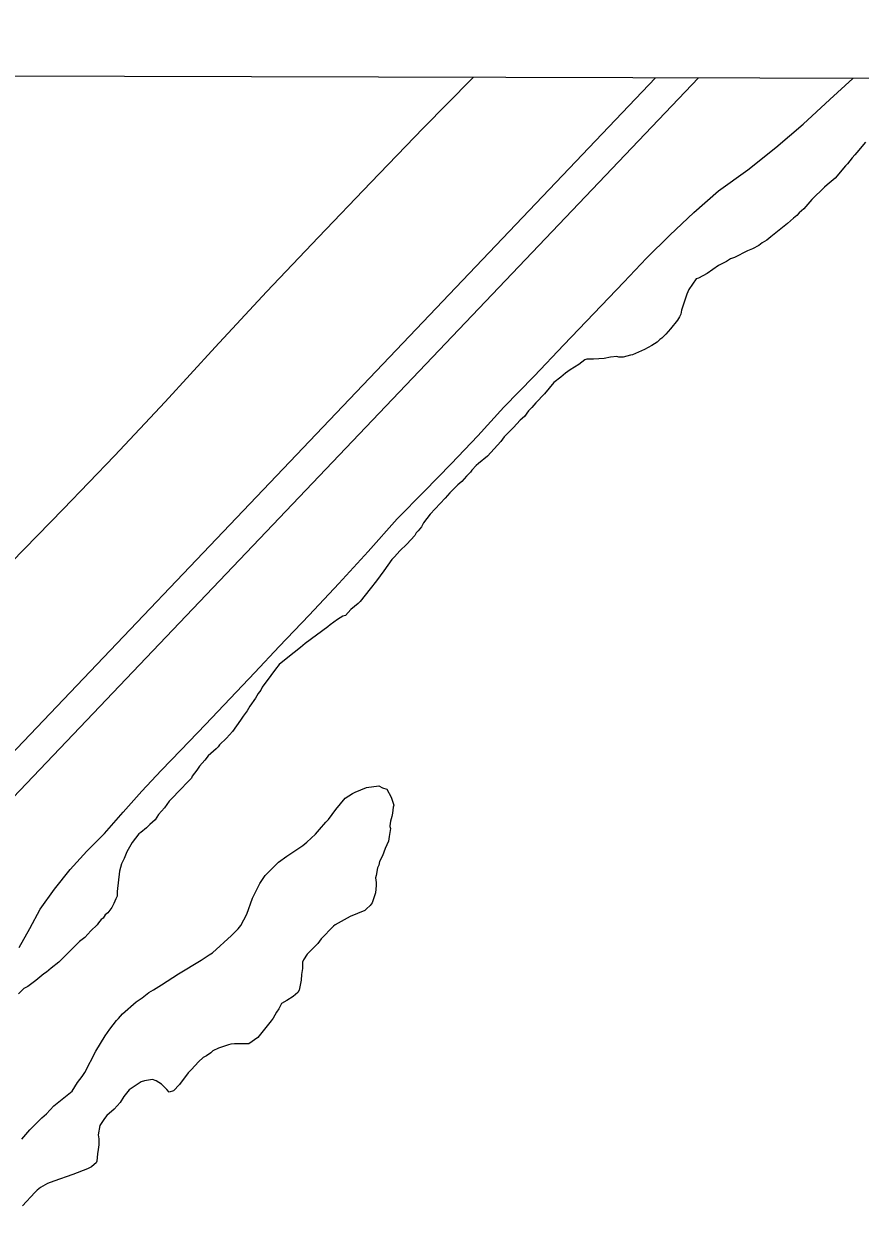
# Model space of a CAD drawing. Extents: x 3177385 to 3215275, y 903885 to 929304.
# Drawn here: x 3203388 to 3204193, y 926382 to 927526 of the extents above; entities that cross this region are included whole.
import ezdxf

# ---------------------------------------------------------------- set-up
doc = ezdxf.new("R2010")
doc.units = 0
for name, color, linetype in [('V-GRID-FRAM', 7, 'Continuous'), ('V-LEVE-TOET', 7, 'Continuous'), ('V-SITE-VEGE', 7, 'Continuous'), ('V-SURV-LINE', 7, 'Continuous')]:
    doc.layers.add(name, color=color, linetype=linetype)

msp = doc.modelspace()

# ---------------------------------------------------------------- linework, layer by layer
at = {"layer": 'V-GRID-FRAM'}
msp.add_lwpolyline([(3181653.7, 927525.9), (3181603.5, 909337.1), (3212939.2, 909264.2), (3212973.6, 927453), (3181653.7, 927525.9)], dxfattribs=at)
at = {"layer": 'V-LEVE-TOET'}
for points in [[(3203820.2, 927474.3), (3203819.3, 927473.3), (3203772.3, 927425.6), (3203721.7, 927373.3), (3203671.5, 927320.8), (3203621.6, 927268), (3203572, 927214.9), (3203523.9, 927162.5), (3203475.2, 927110.5), (3203426, 927059.1), (3203376.3, 927008.2)], [(3203383.5, 926637.8), (3203393.9, 926656), (3203403.8, 926674.5), (3203417.6, 926694), (3203432.5, 926712.7), (3203448.6, 926730.5), (3203465.6, 926747.3), (3203483.5, 926767.8), (3203501.7, 926788), (3203520.3, 926807.9), (3203539.2, 926827.5), (3203562.9, 926852.3), (3203586.6, 926877.1), (3203610.2, 926902.1), (3203633.7, 926927.1), (3203662.6, 926957.2), (3203691.2, 926987.7), (3203719.3, 927018.6), (3203747, 927049.8), (3203773.1, 927076.2), (3203799, 927102.9), (3203824.6, 927129.8), (3203849.9, 927157.1), (3203878.8, 927187.1), (3203907.6, 927217.1), (3203936.4, 927247.3), (3203965.1, 927277.5), (3203986.9, 927300.5), (3204009.4, 927322.7), (3204032.5, 927344.4), (3204056.2, 927365.3), (3204084.3, 927385.5), (3204111.5, 927406.9), (3204137.8, 927429.4), (3204163.2, 927453), (3204185.6, 927473.4)]]:
    msp.add_lwpolyline(points, dxfattribs=at)
at = {"layer": 'V-SITE-VEGE'}
for p, q in [((3204192.6, 927406.1), (3204191.3, 927404.2)), ((3204197.7, 927411.9), (3204192.6, 927406.1)), ((3204184.8, 927397.1), (3204180.3, 927391.3)), ((3204187.4, 927399.7), (3204184.8, 927397.1)), ((3204191.3, 927404.2), (3204187.4, 927399.7)), ((3204178.3, 927389.4), (3204168.6, 927377.3)), ((3204180.3, 927391.3), (3204178.3, 927389.4)), ((3204160.9, 927370.9), (3204158.3, 927368.9)), ((3204168.6, 927377.3), (3204160.9, 927370.9)), ((3204158.3, 927368.9), (3204146, 927356.8)), ((3204146, 927356.8), (3204138.2, 927347.8)), ((3204128.5, 927338.9), (3204122.7, 927333.7)), ((3204131.7, 927341.4), (3204128.5, 927338.9)), ((3204133.7, 927344), (3204131.7, 927341.4)), ((3204138.2, 927347.8), (3204133.7, 927344)), ((3204122.7, 927333.7), (3204106.5, 927321)), ((3204098.2, 927315.2), (3204094.9, 927312.6)), ((3204102.7, 927317.8), (3204098.2, 927315.2)), ((3204106.5, 927321), (3204102.7, 927317.8)), ((3204084, 927307.6), (3204071.7, 927301.2)), ((3204089.1, 927309.5), (3204084, 927307.6)), ((3204094.9, 927312.6), (3204089.1, 927309.5)), ((3204056.2, 927293.5), (3204045.2, 927285.9)), ((3204064, 927297.4), (3204056.2, 927293.5)), ((3204067.8, 927299.9), (3204064, 927297.4)), ((3204071.7, 927301.2), (3204067.8, 927299.9)), ((3204034.9, 927280.8), (3204027.8, 927270.5)), ((3204036.9, 927281.4), (3204034.9, 927280.8)), ((3204045.2, 927285.9), (3204036.9, 927281.4)), ((3204027.8, 927270.5), (3204025.8, 927266)), ((3204025.8, 927266), (3204020.6, 927250.6)), ((3204020, 927246.8), (3204018.6, 927244.2)), ((3204020.6, 927250.6), (3204020, 927246.8)), ((3204016.7, 927241), (3204010.2, 927232.7)), ((3204018.6, 927244.2), (3204016.7, 927241)), ((3203999.9, 927222.4), (3203997.3, 927219.9)), ((3204001.8, 927223.7), (3203999.9, 927222.4)), ((3204005.7, 927227.5), (3204001.8, 927223.7)), ((3204010.2, 927232.7), (3204005.7, 927227.5)), ((3203985, 927212.8), (3203973.4, 927207.7)), ((3203992.1, 927216.7), (3203985, 927212.8)), ((3203997.3, 927219.9), (3203992.1, 927216.7)), ((3203927.7, 927202.8), (3203921.9, 927198.4)), ((3203929.6, 927203.5), (3203927.7, 927202.8)), ((3203936.1, 927203.4), (3203929.6, 927203.5)), ((3203946.4, 927204), (3203936.1, 927203.4)), ((3203952.2, 927205.3), (3203946.4, 927204)), ((3203958.6, 927205.9), (3203952.2, 927205.3)), ((3203960.5, 927205.2), (3203958.6, 927205.9)), ((3203964.4, 927205.2), (3203960.5, 927205.2)), ((3203971.5, 927207.1), (3203964.4, 927205.2)), ((3203973.4, 927207.7), (3203971.5, 927207.1)), ((3203909, 927190.1), (3203904.5, 927186.2)), ((3203913.5, 927193.3), (3203909, 927190.1)), ((3203921.9, 927198.4), (3203913.5, 927193.3)), ((3203898, 927181.1), (3203888.9, 927170.2)), ((3203904.5, 927186.2), (3203898, 927181.1)), ((3203888.9, 927170.2), (3203880.5, 927161.3)), ((3203873.4, 927153.6), (3203869.5, 927148.4)), ((3203876.6, 927156.8), (3203873.4, 927153.6)), ((3203880.5, 927161.3), (3203876.6, 927156.8)), ((3203865.6, 927144.6), (3203859.2, 927137.6)), ((3203869.5, 927148.4), (3203865.6, 927144.6)), ((3203859.2, 927137.6), (3203850.1, 927128.6)), ((3203846.9, 927124.1), (3203833.9, 927110)), ((3203850.1, 927128.6), (3203846.9, 927124.1)), ((3203833.9, 927110), (3203825.5, 927103)), ((3203819.1, 927096.6), (3203817.8, 927094.7)), ((3203823, 927101.1), (3203819.1, 927096.6)), ((3203825.5, 927103), (3203823, 927101.1)), ((3203809.4, 927085.7), (3203805.5, 927082.5)), ((3203813.9, 927090.8), (3203809.4, 927085.7)), ((3203817.8, 927094.7), (3203813.9, 927090.8)), ((3203797.7, 927074.8), (3203793.2, 927069.7)), ((3203805.5, 927082.5), (3203797.7, 927074.8)), ((3203793.2, 927069.7), (3203779, 927054.3)), ((3203779, 927054.3), (3203772.5, 927046)), ((3203770.5, 927042.1), (3203767.3, 927038.3)), ((3203772.5, 927046), (3203770.5, 927042.1)), ((3203764.1, 927033.8), (3203756.3, 927025.5)), ((3203765.4, 927036.4), (3203764.1, 927033.8)), ((3203767.3, 927038.3), (3203765.4, 927036.4)), ((3203749.8, 927019.1), (3203744.7, 927013.3)), ((3203756.3, 927025.5), (3203749.8, 927019.1)), ((3203742.1, 927010.8), (3203734.3, 926999.9)), ((3203744.7, 927013.3), (3203742.1, 927010.8)), ((3203734.3, 926999.9), (3203727.2, 926990.2)), ((3203721.3, 926982.6), (3203711.6, 926970.4)), ((3203727.2, 926990.2), (3203721.3, 926982.6)), ((3203702.6, 926962.7), (3203697.4, 926956.9)), ((3203709.7, 926968.5), (3203702.6, 926962.7)), ((3203711.6, 926970.4), (3203709.7, 926968.5)), ((3203682.6, 926948), (3203680.6, 926946.1)), ((3203689.7, 926953.1), (3203682.6, 926948)), ((3203694.8, 926956.3), (3203689.7, 926953.1)), ((3203697.4, 926956.9), (3203694.8, 926956.3)), ((3203680.6, 926946.1), (3203658.7, 926930.1)), ((3203654.1, 926926.3), (3203641.9, 926916.7)), ((3203658.7, 926930.1), (3203654.1, 926926.3)), ((3203641.9, 926916.7), (3203633.5, 926909.7)), ((3203630.2, 926905.2), (3203625.7, 926899.4)), ((3203633.5, 926909.7), (3203630.2, 926905.2)), ((3203625.7, 926899.4), (3203617.3, 926887.9)), ((3203613.4, 926882.1), (3203610.8, 926877.6)), ((3203616, 926885.3), (3203613.4, 926882.1)), ((3203617.3, 926887.9), (3203616, 926885.3)), ((3203605.6, 926869.9), (3203603, 926865.4)), ((3203610.8, 926877.6), (3203605.6, 926869.9)), ((3203596.5, 926856.4), (3203588.7, 926845.5)), ((3203599.1, 926860.3), (3203596.5, 926856.4)), ((3203603, 926865.4), (3203599.1, 926860.3)), ((3203588.7, 926845.5), (3203582.9, 926839.1)), ((3203582.9, 926839.1), (3203576.4, 926832.7)), ((3203573.2, 926828.9), (3203565.4, 926821.9)), ((3203575.1, 926830.8), (3203573.2, 926828.9)), ((3203576.4, 926832.7), (3203575.1, 926830.8)), ((3203557, 926812.2), (3203554.4, 926808.4)), ((3203562.2, 926818), (3203557, 926812.2)), ((3203565.4, 926821.9), (3203562.2, 926818)), ((3203549.3, 926800.7), (3203546.7, 926798.1)), ((3203549.9, 926802.6), (3203549.3, 926800.7)), ((3203554.4, 926808.4), (3203549.9, 926802.6)), ((3203537.6, 926788.5), (3203531.1, 926781.5)), ((3203546.7, 926798.1), (3203537.6, 926788.5)), ((3203706.8, 926787), (3203717.8, 926791.5)), ((3203717.8, 926791.5), (3203729.4, 926793.3)), ((3203729.4, 926793.3), (3203733.2, 926791.4)), ((3203733.2, 926791.4), (3203737.1, 926790.1)), ((3203737.1, 926790.1), (3203741.5, 926782.4)), ((3203527.9, 926778.3), (3203523.4, 926771.9)), ((3203531.1, 926781.5), (3203527.9, 926778.3)), ((3203688.1, 926770.4), (3203697.1, 926781.3)), ((3203697.1, 926781.3), (3203704.2, 926785.8)), ((3203704.2, 926785.8), (3203706.8, 926787)), ((3203741.5, 926782.4), (3203744.1, 926774.6)), ((3203517.5, 926765.5), (3203514.3, 926760.4)), ((3203523.4, 926771.9), (3203517.5, 926765.5)), ((3203681, 926760.8), (3203688.1, 926770.4)), ((3203742.8, 926766.9), (3203742.1, 926763.7)), ((3203743.4, 926772.7), (3203742.8, 926766.9)), ((3203744.1, 926774.6), (3203743.4, 926772.7)), ((3203509.1, 926755.9), (3203505.9, 926752.7)), ((3203514.3, 926760.4), (3203509.1, 926755.9)), ((3203672.5, 926751.2), (3203678.4, 926758.2)), ((3203678.4, 926758.2), (3203681, 926760.8)), ((3203740.8, 926759.2), (3203740.1, 926754.7)), ((3203740.1, 926754.7), (3203740.1, 926754)), ((3203740.1, 926754), (3203740.7, 926752.1)), ((3203742.1, 926763.7), (3203740.8, 926759.2)), ((3203498.8, 926746.9), (3203492.3, 926738.6)), ((3203500.7, 926748.2), (3203498.8, 926746.9)), ((3203505.9, 926752.7), (3203500.7, 926748.2)), ((3203660.2, 926739), (3203668.7, 926746.7)), ((3203668.7, 926746.7), (3203672.5, 926751.2)), ((3203739.4, 926744.4), (3203738.8, 926739.9)), ((3203740.7, 926752.1), (3203739.4, 926744.4)), ((3203492.3, 926738.6), (3203487.1, 926729.6)), ((3203640.9, 926725.6), (3203656.4, 926735.8)), ((3203656.4, 926735.8), (3203660.2, 926739)), ((3203735.5, 926732.8), (3203732.9, 926725.8)), ((3203738.8, 926739.9), (3203735.5, 926732.8)), ((3203484.5, 926723.2), (3203481.9, 926718.1)), ((3203487.1, 926729.6), (3203484.5, 926723.2)), ((3203620.2, 926707), (3203633.1, 926719.9)), ((3203633.1, 926719.9), (3203640.9, 926725.6)), ((3203730.3, 926720.6), (3203729.6, 926716.8)), ((3203732.9, 926725.8), (3203730.3, 926720.6)), ((3203480, 926711), (3203477.9, 926691.7)), ((3203481.9, 926718.1), (3203480, 926711)), ((3203728.3, 926714.2), (3203727, 926707.1)), ((3203729.6, 926716.8), (3203728.3, 926714.2)), ((3203607.9, 926685.2), (3203615, 926699.4)), ((3203615, 926699.4), (3203620.2, 926707)), ((3203727, 926707.1), (3203726.3, 926704.6)), ((3203726.3, 926704.6), (3203727, 926700.1)), ((3203727, 926697.5), (3203726.3, 926690.4)), ((3203727, 926700.1), (3203727, 926697.5)), ((3203477.9, 926687.2), (3203476.6, 926684.6)), ((3203477.9, 926691.7), (3203477.9, 926687.2)), ((3203602.6, 926669.8), (3203607.9, 926685.2)), ((3203726.3, 926690.4), (3203723, 926680.8)), ((3203472.7, 926676.3), (3203468.8, 926671.1)), ((3203474.6, 926680.1), (3203472.7, 926676.3)), ((3203476.6, 926684.6), (3203474.6, 926680.1)), ((3203715.9, 926673.4), (3203701.8, 926667.5)), ((3203717.8, 926675), (3203715.9, 926673.4)), ((3203721.1, 926678.2), (3203717.8, 926675)), ((3203723, 926680.8), (3203721.1, 926678.2)), ((3203462.3, 926664.7), (3203459.8, 926661.5)), ((3203464.3, 926666), (3203462.3, 926664.7)), ((3203466.2, 926669.2), (3203464.3, 926666)), ((3203468.8, 926671.1), (3203466.2, 926669.2)), ((3203596.8, 926658.9), (3203602.6, 926669.8)), ((3203701.8, 926667.5), (3203687.6, 926659.7)), ((3203452.6, 926653.9), (3203446.8, 926647.5)), ((3203458.5, 926659.6), (3203452.6, 926653.9)), ((3203459.8, 926661.5), (3203458.5, 926659.6)), ((3203587.7, 926649.3), (3203594.2, 926655.7)), ((3203594.2, 926655.7), (3203596.8, 926658.9)), ((3203685.8, 926658.3), (3203673.9, 926646)), ((3203687.6, 926659.7), (3203685.8, 926658.3)), ((3203441.6, 926643.6), (3203426.8, 926628.9)), ((3203446.8, 926647.5), (3203441.6, 926643.6)), ((3203569.6, 926632.7), (3203587.7, 926649.3)), ((3203670.7, 926641.5), (3203660.7, 926631.4)), ((3203672.6, 926643.7), (3203670.7, 926641.5)), ((3203673.9, 926646), (3203672.6, 926643.7)), ((3203426.8, 926628.9), (3203421.6, 926623.8)), ((3203558.7, 926625.6), (3203566.4, 926630.8)), ((3203566.4, 926630.8), (3203569.6, 926632.7)), ((3203660.7, 926631.4), (3203657, 926625.9)), ((3203414.5, 926618), (3203410, 926614.2)), ((3203421.6, 926623.8), (3203414.5, 926618)), ((3203536.7, 926612.3), (3203558.7, 926625.6)), ((3203656.1, 926617.7), (3203655.2, 926611.8)), ((3203657, 926625.9), (3203656.1, 926623.7)), ((3203656.1, 926623.7), (3203656.1, 926617.7)), ((3203399.6, 926605.9), (3203391.9, 926600.1)), ((3203407.4, 926612.3), (3203399.6, 926605.9)), ((3203410, 926614.2), (3203407.4, 926612.3)), ((3203520.6, 926602), (3203536.7, 926612.3)), ((3203654.7, 926606.3), (3203652.9, 926596.7)), ((3203655.2, 926611.8), (3203654.7, 926606.3)), ((3203388, 926598.2), (3203382.8, 926593.1)), ((3203391.9, 926600.1), (3203388, 926598.2)), ((3203501.8, 926589.3), (3203508.3, 926594.4)), ((3203508.3, 926594.4), (3203512.8, 926596.9)), ((3203512.8, 926596.9), (3203520.6, 926602)), ((3203651.5, 926594.4), (3203647, 926590.8)), ((3203652.9, 926596.7), (3203651.5, 926594.4)), ((3203483.1, 926573.9), (3203496, 926585.4)), ((3203496, 926585.4), (3203501.8, 926589.3)), ((3203636, 926583.9), (3203633.3, 926578.9)), ((3203641, 926586.7), (3203636, 926583.9)), ((3203647, 926590.8), (3203641, 926586.7)), ((3203479.2, 926569.4), (3203483.1, 926573.9)), ((3203631, 926575.7), (3203627.8, 926569.8)), ((3203633.3, 926578.9), (3203631, 926575.7)), ((3203466.3, 926552.8), (3203470.8, 926559.2)), ((3203470.8, 926559.2), (3203477.3, 926567.5)), ((3203477.3, 926567.5), (3203479.2, 926569.4)), ((3203626, 926567.1), (3203613.2, 926551.1)), ((3203627.8, 926569.8), (3203626, 926567.1)), ((3203457.2, 926538), (3203466.3, 926552.8)), ((3203613.2, 926551.1), (3203604.5, 926545.1)), ((3203446.8, 926517.5), (3203457.2, 926538)), ((3203568, 926536.5), (3203563.9, 926533.7)), ((3203569.8, 926538.3), (3203568, 926536.5)), ((3203575.3, 926541), (3203569.8, 926538.3)), ((3203584.9, 926544.2), (3203575.3, 926541)), ((3203587.2, 926544.7), (3203584.9, 926544.2)), ((3203590.8, 926545.1), (3203587.2, 926544.7)), ((3203604.5, 926545.1), (3203590.8, 926545.1)), ((3203556.1, 926527.8), (3203549.3, 926520.5)), ((3203560.7, 926531.9), (3203556.1, 926527.8)), ((3203563.9, 926533.7), (3203560.7, 926531.9)), ((3203439.7, 926507.9), (3203444.2, 926513.6)), ((3203444.2, 926513.6), (3203446.8, 926517.5)), ((3203546.1, 926517.3), (3203537.8, 926505.9)), ((3203549.3, 926520.5), (3203546.1, 926517.3)), ((3203434.5, 926499.5), (3203439.7, 926507.9)), ((3203500.9, 926508.6), (3203489.4, 926500.9)), ((3203504.1, 926509.6), (3203500.9, 926508.6)), ((3203511.8, 926510.9), (3203504.1, 926509.6)), ((3203515.5, 926509.6), (3203511.8, 926510.9)), ((3203520.5, 926506.4), (3203515.5, 926509.6)), ((3203525.5, 926501.3), (3203520.5, 926506.4)), ((3203537.8, 926505.9), (3203531.9, 926500)), ((3203417, 926485.5), (3203429.9, 926495.7)), ((3203429.9, 926495.7), (3203434.5, 926499.5)), ((3203484.4, 926494.5), (3203480.8, 926488.6)), ((3203489.4, 926500.9), (3203484.4, 926494.5)), ((3203527.8, 926498.6), (3203525.5, 926501.3)), ((3203531.9, 926500), (3203527.8, 926498.6)), ((3203409.9, 926477.8), (3203417, 926485.5)), ((3203474.8, 926482.2), (3203468, 926476.2)), ((3203480.8, 926488.6), (3203474.8, 926482.2)), ((3203393.7, 926462.4), (3203405.4, 926473.9)), ((3203405.4, 926473.9), (3203409.9, 926477.8)), ((3203465.7, 926473.5), (3203461.1, 926466.7)), ((3203468, 926476.2), (3203465.7, 926473.5)), ((3203386, 926453.5), (3203393.7, 926462.4)), ((3203461.1, 926466.7), (3203459.7, 926457.5)), ((3203459.7, 926457.5), (3203460.2, 926453.9)), ((3203460.2, 926447.9), (3203459.7, 926443.4)), ((3203460.2, 926453.9), (3203460.2, 926447.9)), ((3203458.8, 926439.3), (3203458.4, 926432.4)), ((3203459.7, 926443.4), (3203458.8, 926439.3)), ((3203449.2, 926425.1), (3203435.1, 926419.6)), ((3203453.3, 926426.9), (3203449.2, 926425.1)), ((3203455.6, 926429.2), (3203453.3, 926426.9)), ((3203457.5, 926430.6), (3203455.6, 926429.2)), ((3203458.4, 926432.4), (3203457.5, 926430.6)), ((3203410.9, 926411), (3203404, 926406.9)), ((3203416.8, 926413.2), (3203410.9, 926411)), ((3203435.1, 926419.6), (3203416.8, 926413.2)), ((3203398.6, 926402.3), (3203386.7, 926389.5)), ((3203400.8, 926404.6), (3203398.6, 926402.3)), ((3203404, 926406.9), (3203400.8, 926404.6))]:
    msp.add_line(p, q, dxfattribs=at)
at = {"layer": 'V-SURV-LINE'}
for points in [[(3203042.1, 926473.4), (3203995.6, 927473.9)], [(3204036.9, 927473.8), (3203063.8, 926452.7)]]:
    msp.add_lwpolyline(points, dxfattribs=at)

doc.saveas('drawing.dxf')
